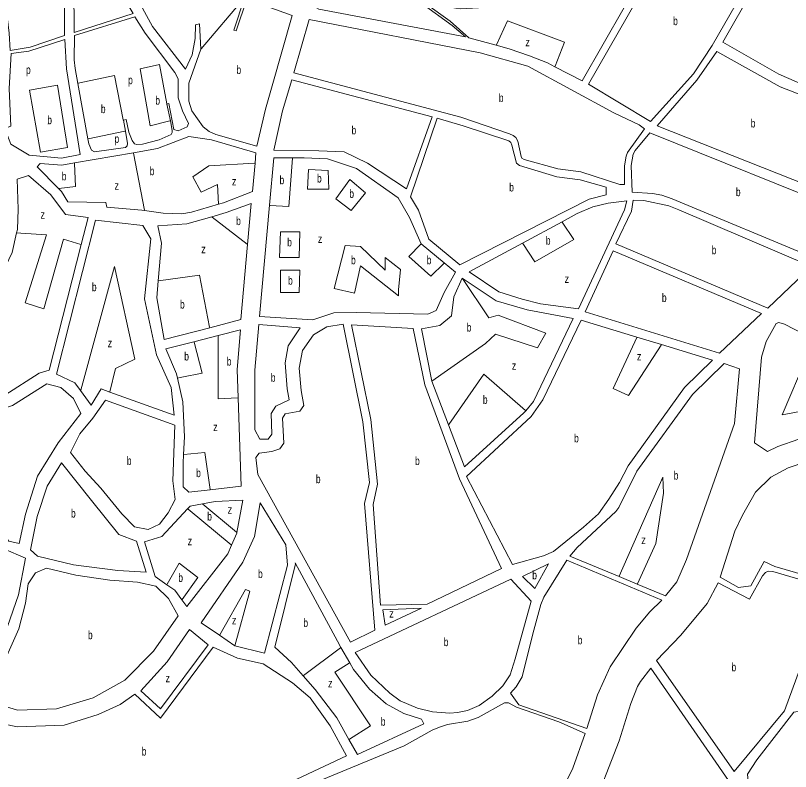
# Model space of a CAD drawing. Extents: x 639657 to 671642, y 222838 to 252123.
# Drawn here: x 646316 to 647241, y 238112 to 239014 of the extents above; entities that cross this region are included whole.
import ezdxf

# ---------------------------------------------------------------- set-up
doc = ezdxf.new("R2010")
doc.units = 0
doc.header["$LTSCALE"] = 4
doc.layers.add('1', color=7, linetype='Continuous', lineweight=13)
doc.layers.add('21', color=7, linetype='Continuous', lineweight=13)
doc.layers.add('7', color=7, linetype='Continuous')

msp = doc.modelspace()

# ---------------------------------------------------------------- linework, layer by layer
at = {"layer": '1'}
for p, q in [((646660.09, 238844.56), (646646.063, 238844.591)), ((646598.62, 238804.49), (646601.545, 238838.288))]:
    msp.add_line(p, q, dxfattribs=at)
for points in [[(647063.1, 239135.55), (646973.57, 239159.86), (646954.95, 239102.27), (646947.39, 239083.79), (646937.68, 239067.04), (646925.61, 239051.37), (646909.89, 239038.29), (646887.1, 239029.1), (646868.39, 239023.56), (646846.26, 239022.32), (646804.8, 239028.88), (646834.62, 239007.51), (646856.7, 238987.89), (646889.381, 238978.933)], [(646959.48, 238953.329), (646992.15, 238936.37), (647092.26, 239111.82), (647091.85, 239117.85), (647088.21, 239123.02), (647078.56, 239129.06), (647063.1, 239135.55)], [(646589.09, 239035.87), (646546.35, 239044.8), (646536.05, 239047.62), (646521.88, 239053.68), (646431.76, 239109.6), (646419.33, 239124.25), (646407.32, 239132.89), (646478.99, 239001.32), (646518.62, 238950.26), (646526.61, 238967.44), (646529.88, 238986.78), (646530.35, 239003.12), (646535.08, 239004.4), (646536.94, 238974.29)], [(646622.14, 238930.43), (646645.98, 239014.44), (646591.88, 239034.14), (646579.11, 238995.9), (646576.32, 238996.99), (646589.09, 239035.87)], [(646470.16, 238993.39), (646457.96, 239012.99), (646386.14, 238990.38), (646385.64, 238961.57), (646386.9, 238951.03), (646390.062, 238933.424), (646401.968, 238867.134)], [(646496.38, 238908.39), (646498.75, 238909.24), (646504.69, 238878.27), (646509.63, 238876.75), (646520.38, 238881.45), (646521.9, 238885.53), (646514.84, 238900.82), (646509.73, 238916.31), (646509.78, 238938.67), (646505.72, 238946.42), (646470.16, 238993.39)], [(646889.381, 238978.933), (646905.01, 238974.65), (646929.06, 238966.42), (646950.52, 238957.98), (646959.48, 238953.329)], [(646536.94, 238974.29), (646522.45, 238933.48), (646522.39, 238911.98), (646526.02, 238900.79), (646539.51, 238881.4), (646546.8, 238875.79), (646554.74, 238872.55), (646603.48, 238858.44), (646614.12, 238902.49), (646622.14, 238930.43)], [(646444.34, 238889.39), (646447.56, 238890.45), (646450.75, 238875.18), (646454.8, 238865.28), (646457.8, 238861.19), (646460.59, 238860.32), (646467.04, 238860.73), (646487.04, 238866.06), (646501.45, 238872.25), (646502.75, 238874.83), (646502.75, 238877.2), (646500.406, 238888.679), (646496.38, 238908.39)], [(646401.968, 238867.134), (646403.01, 238861.33), (646406.21, 238853.8), (646409.86, 238851.85), (646447.05, 238856.92), (646448.99, 238858.85), (646449.42, 238861.64), (646446.727, 238876.353), (646444.34, 238889.39)], [(646601.545, 238838.288), (646602.6, 238850.49), (646549.57, 238866.11), (646522.29, 238869.83), (646485.08, 238855.53), (646456.221, 238850.559), (646385.844, 238838.437)], [(646646.063, 238844.591), (646623.78, 238844.64), (646618.687, 238787.875)], [(646799.94, 238741.87), (646785.83, 238773.51), (646772.35, 238796.98), (646722.8, 238831.93), (646688.02, 238843.41), (646660.09, 238844.56)], [(646385.844, 238838.437), (646370.71, 238835.83), (646344.93, 238837.83), (646341.48, 238833.97), (646366.92, 238808.015)], [(646316.936, 238755.15), (646317.79, 238758.98), (646318.71, 238783.48), (646317.5, 238818.96), (646331.27, 238823.44), (646357.86, 238800.58), (646375.42, 238776.89)], [(646366.92, 238808.015), (646370.63, 238804.23), (646378.12, 238792.17), (646423.24, 238791.19), (646424.52, 238785.6), (646466.41, 238782.05), (646469.564, 238781.585)], [(646557.79, 238789.079), (646563.77, 238790.82), (646598.62, 238804.49)], [(647042.47, 238782.5), (647045.29, 238793.25), (647022.94, 238790.51), (647004.88, 238786.25), (646986.17, 238778.13), (646967.967, 238768.323), (646920.636, 238742.825)], [(646469.564, 238781.585), (646491.76, 238778.32), (646514.1, 238777.84), (646525.71, 238779.74), (646557.79, 238789.079)], [(646549.895, 238774.278), (646567.11, 238779.21), (646596.78, 238789.88), (646592.416, 238741.044)], [(646618.687, 238787.875), (646606.77, 238655.05), (646670.36, 238651.24), (646695.74, 238659.56), (646722.38, 238659.93), (646807.68, 238658), (646817.58, 238662.49), (646827.3, 238683.75), (646840.68, 238708.01), (646827.315, 238719.118), (646799.94, 238741.87)], [(646375.42, 238776.89), (646402.27, 238773.17), (646394.096, 238741.133)], [(646489.87, 238742.85), (646485.41, 238763.28), (646520.23, 238765.78), (646549.895, 238774.278)], [(646920.636, 238742.825), (646857.07, 238708.58), (646892.68, 238684.83), (646920.37, 238675.95), (646942.27, 238670.3), (646987.81, 238664.17), (647042.47, 238782.5)], [(646393.215, 238566.764), (646386.53, 238575.85), (646364.64, 238586.44), (646411.08, 238770.35), (646467.36, 238763.76), (646476.99, 238747.83), (646469.73, 238676.47), (646483.96, 238609.57), (646501.48, 238570.4)], [(646394.096, 238741.133), (646355.84, 238591.19), (646343.79, 238587.57), (646302.9, 238561.23), (646293.65, 238559.75), (646242.58, 238587.83), (646311.7, 238731.69), (646316.936, 238755.15)], [(646547.353, 238641.782), (646493.03, 238627.61), (646484.13, 238677.29), (646485.909, 238697.61), (646489.87, 238742.85)], [(646592.416, 238741.044), (646584.41, 238651.45), (646547.353, 238641.782)], [(646812.64, 238578.01), (646800.12, 238640.39), (646822.04, 238644.42), (646836.04, 238655.99), (646838.89, 238678.78), (646848.61, 238700.9)], [(646848.61, 238700.9), (646889.37, 238673.92), (646926.51, 238663.08), (646981.28, 238652.85), (646933.76, 238553.63), (646924.685, 238542.685)], [(647057.392, 238630.646), (646990.94, 238650.89), (646944.94, 238555.75), (646930.92, 238536.01), (646854.03, 238464.18)], [(646583.95, 238639.42), (646557.629, 238632.603), (646528.634, 238625.093)], [(646581.296, 238558.196), (646580.18, 238592.13), (646583.95, 238639.42)], [(646854.03, 238464.18), (646908.65, 238359.12), (646945.74, 238369.57), (646957.79, 238374.7), (646993.74, 238403.85), (647011.4, 238419.72), (647023.91, 238437.1), (647036.42, 238457.06), (647046.79, 238477.03), (647114.28, 238570.39), (647147.45, 238603.21), (647086.813, 238621.683), (647057.392, 238630.646)], [(646528.634, 238625.093), (646495.15, 238616.42), (646507.75, 238586.72), (646508.916, 238581.608)], [(647173.68, 238527.46), (647179.86, 238592.81), (647161.62, 238599.09), (647123.5, 238561.99), (647057.3, 238470.56), (647035.92, 238427.39), (647032.25, 238422.67), (646986.16, 238379.36), (646977.32, 238369.06), (647036.107, 238344.742), (647057.784, 238335.776)], [(646508.916, 238581.608), (646515.4, 238553.17), (646517.23, 238511.46), (646516.159, 238490.474)], [(646924.685, 238542.685), (646922.55, 238540.11), (646851.69, 238475.79), (646832.591, 238525.785), (646812.697, 238577.86), (646812.64, 238578.01)], [(646428.24, 238564.899), (646417.67, 238568.68), (646406.02, 238549.36), (646393.215, 238566.764)], [(646501.48, 238570.4), (646504.83, 238537.5), (646428.24, 238564.899)], [(646547.896, 238448.442), (646584.76, 238452.81), (646581.296, 238558.196)], [(647057.784, 238335.776), (647091.28, 238321.92), (647104.86, 238338.65), (647116.54, 238365.07), (647173.68, 238527.46)], [(646516.159, 238490.474), (646515.64, 238480.29), (646515.78, 238451.91), (646522.64, 238445.45), (646547.896, 238448.442)], [(646161.862, 238385.204), (646231.91, 238222.84), (646271.32, 238239.97), (646305.83, 238285.23), (646319.04, 238323.02), (646327.53, 238366.63), (646301.56, 238378.09), (646261.31, 238433.01), (646248.823, 238442.967)], [(646538.633, 238431.611), (646553.77, 238434.62), (646587.08, 238436.04), (646579.815, 238397.276)], [(646469.41, 238386.47), (646490.07, 238392.61), (646521.02, 238425.619)], [(646521.02, 238425.619), (646523.89, 238428.68), (646538.633, 238431.611)], [(646579.815, 238397.276), (646579.67, 238396.5), (646573.407, 238382.323)], [(646496.214, 238335.174), (646482.201, 238345.095), (646469.41, 238386.47)], [(646573.407, 238382.323), (646568.86, 238372.03), (646519.92, 238308.95), (646513.961, 238317.089)], [(646649.2, 238361.07), (646649.63, 238360.21), (646625.29, 238260.75), (646645.01, 238242.21), (646658.838, 238226.514)], [(646703.986, 238260.391), (646699.87, 238267.65), (646649.2, 238361.07)], [(646513.961, 238317.089), (646505.57, 238328.55), (646496.214, 238335.174)], [(646244.79, 238204.57), (646258.27, 238183.69), (646276.73, 238174.4), (646317.53, 238165.48), (646373.84, 238167.69), (646414.27, 238180.05), (646440.31, 238192.02), (646457.96, 238204.65), (646488.83, 238175.77), (646551.37, 238260.51), (646580.56, 238247.54), (646611.27, 238240.79), (646646.02, 238217.92), (646667.24, 238200.24), (646691.22, 238166.86), (646710.67, 238130.92), (646644.62, 238099.71), (646584.39, 238078.8), (646513.66, 238064.59), (646440.38, 238063.06), (646395.454, 238070.778)], [(646713.638, 238150.41), (646723.78, 238132.39), (646803.17, 238168.94), (646800.39, 238174.53), (646779.14, 238181.47), (646758.12, 238193.13), (646738.18, 238210.38), (646718.91, 238234.07), (646714.537, 238241.782), (646703.986, 238260.391)], [(646658.838, 238226.514), (646673.29, 238210.11), (646699.19, 238176.08), (646713.638, 238150.41)], [(646619.63, 238076.99), (646779.46, 238142.99), (646812.82, 238161.39), (646821.85, 238165.02), (646831.1, 238168.44), (646855.61, 238172.46), (646867.65, 238176.51), (646899.28, 238194.27), (646904.01, 238194.05), (646913.67, 238189.08), (646964.32, 238171.33), (646995.66, 238157.7), (646980.71, 238116.04), (646964.51, 238082.98)], [(647284.807, 238185.616), (647283.59, 238186.05), (647267.48, 238186.74), (647244.7, 238182.93), (647200.5, 238126.08), (647189.28, 238108.91), (647190.95, 238092.14), (647211.31, 238075.33), (647251.19, 238048.79), (647259.12, 238042.11), (647265.99, 238041.66), (647271.16, 238045.08)]]:
    msp.add_lwpolyline(points, dxfattribs=at)
for points in [[(646328.46, 239134.59), (646284.86, 239143.09), (646287.58, 239112.98), (646305.81, 239010.16), (646308.14, 238993.38), (646309.38, 238972.52), (646333.02, 238976.54), (646373.89, 238990.41), (646374.03, 239048.47), (646374.69, 239055.99), (646377.93, 239063.51), (646388.69, 239071.22), (646424.4, 239084.25), (646394.86, 239133.99), (646391.64, 239135.94), (646388.2, 239135.95), (646376.59, 239133.61), (646348.44, 239132.18)], [(646999.57, 238932.55), (647073.38, 238888.08), (647124.86, 238944.73), (647147.28, 238978.66), (647204.66, 239078.31), (647105.92, 239117.68)], [(647285.95, 238928.88), (647240.39, 239110.71), (647232.44, 239109.44), (647159.75, 238982.71), (647226.69, 238944.5), (647280.78, 238920.72)], [(646455.82, 239016.65), (646385.71, 238994.25), (646385.2, 239049.94), (646386.29, 239053.6), (646388.66, 239056.81), (646393.18, 239059.6), (646417.69, 239067.06), (646424.79, 239067.04), (646428, 239063.81)], [(646852.62, 238988.76), (646836.75, 239002.35), (646800.72, 239028.89), (646765.93, 239035.86), (646752.4, 239036.53), (646695.27, 239046.78), (646687.53, 239044.44), (646681.07, 239040.37), (646672.67, 239032.01), (646671.58, 239027.92), (646672.01, 239025.13), (646677.59, 239022.1)], [(646870.19, 238969.79), (646665.95, 239009.66), (646647.75, 238946.06), (646847.23, 238893.08), (646905.19, 238873.37), (646909.48, 238871.21), (646912.7, 238868.84), (646915.05, 238864.53), (646919.09, 238846.03), (646919.94, 238844.09), (646922.73, 238842.36), (646963.1, 238831.51), (646990.59, 238827.79), (647036.96, 238812.62), (647042.55, 238812.82), (647042.6, 238834.97), (647044.35, 238846.58), (647046.3, 238850.87), (647066.35, 238879.21), (647059.91, 238883.74), (647029.66, 238898.22), (646927.31, 238953.74)], [(646376.58, 238950.63), (646374.52, 238985.9), (646331.29, 238972.03), (646310.44, 238968.86), (646307.98, 238927.37), (646310.01, 238882.43), (646302.7, 238879.66), (646310.17, 238860.72), (646331.84, 238847.54), (646370.3, 238844.22), (646392.66, 238848.67)], [(647320.87, 238794.61), (647293.84, 238903.91), (647228.38, 238929.22), (647152.85, 238971.55), (647128.71, 238937.2), (647081.53, 238882.9), (647315.92, 238790.1)], [(646812.85, 238893.6), (646645.37, 238937.68), (646634.1, 238900.51), (646623.88, 238853.66), (646677.6, 238853.09), (646707.89, 238851.73), (646735.79, 238838.11), (646782.13, 238807.46)], [(646850, 238882.54), (646818.86, 238891.87), (646787.04, 238797.98), (646796.46, 238782.27), (646808.83, 238747.4), (646845.92, 238716.99), (647000.18, 238795.08), (647020.6, 238800.19), (647020.62, 238809.44), (646989.49, 238818.33), (646961.78, 238821.84), (646917.13, 238835.28), (646913.48, 238838.09), (646907.95, 238859.6), (646906.67, 238862.83), (646904.31, 238864.99)], [(647273.43, 238723.11), (647317.58, 238768.17), (647312.02, 238778.28), (647072.91, 238874.53), (647055.25, 238853.29), (647052.87, 238848.78), (647050.48, 238835.23), (647051.69, 238803.62), (647075.96, 238802.06), (647086.92, 238799.88), (647099.58, 238795.55)], [(647213.78, 238665.19), (647265.89, 238714.96), (647107.5, 238782.63), (647095.26, 238787.18), (647065.63, 238793.48), (647052.74, 238793.94), (647050.77, 238780.83), (647032.2, 238741.96)], [(647156.06, 238611.58), (647206.03, 238658.76), (647028.96, 238733.58), (646995.69, 238660.77)], [(646601.45, 238591), (646606.1, 238645.81), (646655.3, 238641.6), (646641.06, 238620.14), (646637.57, 238599.72), (646639.86, 238568.76), (646642.19, 238555.64), (646626.48, 238548.16), (646620.87, 238539.36), (646621.67, 238514.85), (646617.36, 238508.84), (646607.26, 238508.86), (646601.27, 238520.06)], [(646730.22, 238529.41), (646706.88, 238645.99), (646687.1, 238642.81), (646671.18, 238633.18), (646658.24, 238614.51), (646654.32, 238593.66), (646656.61, 238566.78), (646659.79, 238549.15), (646655.05, 238542.28), (646637.63, 238538.88), (646634.18, 238533.95), (646636.04, 238504.06), (646631.29, 238497.19), (646621.61, 238493.99), (646606.35, 238492.1), (646602.47, 238486.95), (646604.78, 238466.52), (646715.34, 238266.54), (646744.6, 238280.87), (646732.33, 238432.02), (646737.98, 238456.94)], [(646739.68, 238532.18), (646716.76, 238645.11), (646790.45, 238640.84), (646804.25, 238573.73), (646845.64, 238461.4), (646895.64, 238354.43), (646806.78, 238311.88), (646751.13, 238310.73), (646742.64, 238430.92), (646747.86, 238455.2)], [(647336.7, 238592.87), (647233.71, 238646.22), (647226.84, 238647.96), (647223.61, 238646.68), (647211.53, 238625.42), (647205.89, 238606.73), (647197.69, 238504.62), (647213.34, 238494.26), (647225.6, 238500.25), (647250.55, 238509.01), (647279.78, 238513.24), (647308.13, 238511.23)], [(646284.16, 238546.23), (646273.64, 238550.56), (646244.62, 238461), (646265.84, 238442.03), (646307.6, 238387.1), (646320.06, 238384.28), (646327.46, 238419.51), (646341.97, 238464.83), (646366.36, 238504.32), (646393.74, 238539.5), (646384.98, 238557.15), (646369.75, 238570.3), (646353, 238574.86), (646312.11, 238548.96), (646297.7, 238544.05)], [(646505.66, 238525.46), (646423.01, 238555.34), (646407.69, 238533.88), (646392.39, 238515), (646381.16, 238493.1), (646398.72, 238470.49), (646417.36, 238450.23), (646442.64, 238419.64), (646457.43, 238404.34), (646473.75, 238400.86), (646487.3, 238407.49), (646497.87, 238421), (646506.29, 238436.67), (646503.56, 238459.04)], [(646406.15, 238435.43), (646370.38, 238480.66), (646353.55, 238452.76), (646341.42, 238416.68), (646333.58, 238376.72), (646341.72, 238369.17), (646384.89, 238358.96), (646437.52, 238351.94), (646471.68, 238349.92), (646460.17, 238387.14), (646438.92, 238394.93)], [(647313.09, 238436.62), (647317.72, 238479.82), (647299.25, 238483.52), (647282.93, 238484.42), (647260.36, 238482.11), (647238, 238474.42), (647217.13, 238463.29), (647199.04, 238445.7), (647183.5, 238418.22), (647174.21, 238399.11), (647156.87, 238344.12), (647178.75, 238331.81), (647193.15, 238333.71), (647209.34, 238362.91), (647221.79, 238356.86), (647286.41, 238338.21), (647304.19, 238401.81)], [(646577.38, 238262.38), (646612.6, 238253.47), (646640.38, 238358.3), (646638.08, 238382.81), (646607.49, 238432.76), (646600.94, 238392.8), (646586.89, 238362.09), (646537.06, 238289.78), (646559.096, 238274.805)], [(647087.19, 238316.77), (646973.66, 238364.34), (646946.04, 238320.34), (646942.79, 238311.54), (646933.03, 238276.31), (646920.21, 238225.18), (646913.3, 238213.16), (646906.41, 238205.65), (646916.47, 238191.87), (646997.61, 238163.72), (647010.18, 238203.67), (647025.31, 238236.95), (647056.37, 238283.31), (647072.76, 238302.83)], [(646920.892, 238344.978), (646951.692, 238359.888), (646935.442, 238330.421)], [(646480.24, 238255.97), (646509.57, 238297.8), (646498.24, 238318.68), (646483.24, 238333.55), (646461.12, 238338.34), (646428.03, 238340.36), (646387.65, 238346.48), (646352.43, 238354.75), (646339.52, 238349.4), (646330.68, 238336.32), (646327.39, 238313.11), (646319.36, 238282.4), (646306.81, 238253.84), (646289.98, 238228.31), (646270.38, 238209.23), (646273.14, 238199.12), (646318.02, 238185.46), (646364.65, 238186.84), (646408.31, 238200.06), (646445.97, 238221.23)], [(647080.55, 238244.77), (647173.43, 238112.33), (647233.57, 238184.63), (647271.88, 238288.8), (647284.46, 238331.98), (647219.63, 238350.84), (647214.04, 238351.29), (647210.81, 238349.79), (647207.37, 238345.71), (647191.61, 238318.02), (647154.49, 238337.46), (647141.1, 238312.55), (647109.85, 238275.01)], [(646911.89, 238246.69), (646931.2, 238315.65), (646906.78, 238341.94), (646720.89, 238254.06), (646739.73, 238227.14), (646762.45, 238205.58), (646774.88, 238196.74), (646795.27, 238187.87), (646813.52, 238183.31), (646833.93, 238181.76), (646843.17, 238182.59), (646855.21, 238184.93), (646869.19, 238190.91), (646884.48, 238202.05), (646897.41, 238214.49), (646906.04, 238227.58)], [(646753.877, 238305.029), (646800.364, 238307.051), (646756.692, 238286.729)], [(646465.266, 238208.344), (646488.566, 238187.151), (646545.441, 238263.359), (646523.098, 238281.648), (646496.691, 238243.036)], [(647088.01, 237979.2), (647111.46, 238005.66), (647166.52, 238101.6), (647074.08, 238235.54), (647061.79, 238219.66), (647058.12, 238213.65), (647050.11, 238193.25), (647036.24, 238148.79), (647002.48, 238062.03), (646974.42, 238019.33), (646995.44, 238003.15), (647055.2, 237953.14)]]:
    msp.add_lwpolyline(points, close=True, dxfattribs=at)
at = {"layer": '21'}
for points in [[(646536.94, 238974.29), (646537.363, 238974.79), (646588.667, 239035.37), (646589.09, 239035.87)], [(646889.381, 238978.933), (646889.613, 238979.433), (646902.944, 239008.16), (646970.991, 238982.757), (646959.676, 238953.829), (646959.48, 238953.329)], [(646496.38, 238908.39), (646496.287, 238908.89), (646487.553, 238955.83), (646464.194, 238950.749), (646476.381, 238882.67), (646499.906, 238888.554), (646500.406, 238888.679)], [(646444.34, 238889.39), (646444.24, 238889.89), (646433.725, 238942.62), (646390.562, 238933.529), (646390.062, 238933.424)], [(646401.968, 238867.134), (646402.468, 238867.237), (646446.227, 238876.25), (646446.727, 238876.353)], [(646469.564, 238781.585), (646469.467, 238782.086), (646456.318, 238850.059), (646456.221, 238850.559)], [(646646.063, 238844.591), (646646.027, 238844.091), (646641.926, 238786.651), (646619.187, 238787.849), (646618.687, 238787.875)], [(646366.92, 238808.015), (646367.42, 238808.078), (646387.006, 238810.527), (646385.865, 238837.937), (646385.844, 238838.437)], [(646557.79, 238789.079), (646556.616, 238812.559), (646537.319, 238803.415), (646527.163, 238821.704), (646546.46, 238834.914), (646601.044, 238838.257), (646601.545, 238838.288)], [(646549.895, 238774.278), (646550.395, 238773.887), (646591.916, 238741.435), (646592.416, 238741.044)], [(646920.636, 238742.825), (646920.969, 238742.325), (646935.442, 238720.604), (646982.161, 238747.023), (646968.3, 238767.823), (646967.967, 238768.323)], [(646394.096, 238741.133), (646393.596, 238741.283), (646372.788, 238747.529), (646349.428, 238664.209), (646327.084, 238671.321), (646352.475, 238752.61), (646321.935, 238754.793), (646316.936, 238755.15)], [(646799.94, 238741.87), (646799.452, 238741.37), (646785.129, 238726.701), (646811.536, 238703.33), (646826.815, 238718.618), (646827.315, 238719.118)], [(646428.24, 238564.899), (646428.355, 238565.399), (646434.741, 238593.082), (646458.1, 238604.259), (646433.725, 238715.014), (646393.352, 238567.264), (646393.215, 238566.764)], [(646485.909, 238697.61), (646486.409, 238697.678), (646535.285, 238704.346), (646547.257, 238642.282), (646547.353, 238641.782)], [(646812.697, 238577.86), (646876.536, 238623.058), (646888.723, 238634.236), (646938.489, 238617.978), (646948.645, 238635.252), (646891.77, 238656.59), (646880.598, 238653.542), (646848.948, 238700.4), (646848.61, 238700.9)], [(646557.629, 238632.603), (646557.629, 238632.103), (646557.629, 238557.012), (646580.796, 238558.171), (646581.296, 238558.196)], [(647057.392, 238630.646), (647057.16, 238630.146), (647028.88, 238569.205), (647047.161, 238561.076), (647086.486, 238621.183), (647086.813, 238621.683)], [(646528.634, 238625.093), (646528.763, 238624.593), (646538.332, 238587.495), (646513.916, 238582.609), (646508.916, 238581.608)], [(646832.591, 238525.785), (646832.936, 238526.285), (646874.505, 238586.479), (646924.185, 238543.121), (646924.685, 238542.685)], [(646516.159, 238490.474), (646516.66, 238490.524), (646541.379, 238492.997), (646547.823, 238448.942), (646547.896, 238448.442)], [(647057.784, 238335.776), (647058.012, 238336.276), (647079.992, 238384.484), (647089.114, 238444.22), (647088.285, 238463.302), (647036.327, 238345.242), (647036.107, 238344.742)], [(646521.02, 238425.619), (646521.52, 238425.206), (646572.907, 238382.736), (646573.407, 238382.323)], [(646538.633, 238431.611), (646539.133, 238431.194), (646579.315, 238397.693), (646579.815, 238397.276)], [(646496.214, 238335.174), (646496.5, 238335.674), (646510.91, 238360.904), (646533.254, 238343.63), (646514.324, 238317.59), (646513.961, 238317.089)], [(646577.38, 238262.38), (646595.207, 238327.373), (646590.129, 238329.405), (646559.38, 238275.305), (646559.096, 238274.805)], [(646703.986, 238260.391), (646703.359, 238259.92), (646659.338, 238226.889), (646658.838, 238226.514)], [(646713.638, 238150.41), (646714.138, 238150.728), (646739.426, 238166.829), (646696.77, 238230.843), (646714.037, 238241.474), (646714.537, 238241.782)]]:
    msp.add_lwpolyline(points, dxfattribs=at)
for points in [[(646377.775, 238856.962), (646365.678, 238931.443), (646332.162, 238925.347), (646345.366, 238851.171)], [(646665.396, 238830.619), (646664.27, 238806.973), (646689.661, 238806.973), (646688.645, 238829.327)], [(646714.528, 238818.826), (646697.786, 238795.796), (646716.067, 238781.57), (646733.333, 238802.908)], [(646632.024, 238756.168), (646655.129, 238756.168), (646654.114, 238725.685), (646630.754, 238725.685)], [(646696.149, 238688.654), (646708.957, 238739.91), (646727.239, 238738.894), (646756.692, 238710.443), (646756.692, 238725.685), (646774.973, 238711.459), (646772.942, 238687.073), (646772.942, 238679.96), (646727.239, 238715.524), (646720.129, 238683.008)], [(646631.77, 238710.443), (646655.129, 238710.443), (646654.114, 238684.025), (646631.77, 238684.025)], [(647260.413, 238608.048), (647278.19, 238591.071), (647258.287, 238542.951), (647230.921, 238537.973)]]:
    msp.add_lwpolyline(points, close=True, dxfattribs=at)

# ---------------------------------------------------------------- texts
at = {"layer": '7'}
for s, width, p in [('b', 0.75, (647100.599, 239002.88)), ('z', 0.8, (646924.272, 238977.677)), ('p', 0.75, (646328.1, 238944.653)), ('b', 0.75, (646579.319, 238944.611)), ('p', 0.75, (646450.004, 238932.42)), ('b', 0.75, (646482.475, 238908.073)), ('b', 0.75, (646892.536, 238911.14)), ('b', 0.75, (646417.475, 238897.912)), ('b', 0.75, (646353.491, 238884.703)), ('b', 0.75, (647193.16, 238880.825)), ('b', 0.75, (646716.678, 238872.57)), ('p', 0.75, (646433.725, 238862.348)), ('b', 0.75, (646475.854, 238823.835)), ('b', 0.75, (646370.756, 238817.64)), ('b', 0.75, (646630.754, 238813.069)), ('b', 0.75, (646675.442, 238815.102)), ('z', 0.8, (646433.725, 238806.463)), ('z', 0.8, (646573.882, 238811.543)), ('b', 0.75, (646904.918, 238804.43)), ('b', 0.75, (646714.036, 238796.812)), ('b', 0.75, (647175.506, 238798.82)), ('z', 0.8, (646345.366, 238771.915)), ('b', 0.75, (646578.957, 238764.296)), ('b', 0.75, (646639.895, 238738.894)), ('z', 0.8, (646676.457, 238742.958)), ('b', 0.75, (646948.645, 238740.926)), ('z', 0.8, (646537.316, 238730.765)), ('b', 0.75, (647146.611, 238729.565)), ('b', 0.75, (646716.067, 238717.556)), ('b', 0.75, (646806.458, 238717.556)), ('b', 0.75, (646640.911, 238693.169)), ('z', 0.8, (646970.989, 238695.202)), ('b', 0.75, (646406.775, 238685.424)), ('b', 0.75, (647087.205, 238672.58)), ('b', 0.75, (646511.926, 238664.718)), ('b', 0.75, (646854.192, 238637.284)), ('z', 0.8, (646425.601, 238618.484)), ('b', 0.75, (646517.004, 238602.736)), ('z', 0.8, (647057.317, 238602.736)), ('b', 0.75, (646567.785, 238596.64)), ('z', 0.8, (646908.02, 238591.559)), ('b', 0.75, (646620.321, 238577.325)), ('b', 0.75, (646873.489, 238550.915)), ('z', 0.8, (646551.535, 238518.4)), ('b', 0.75, (646982.372, 238505.005)), ('b', 0.75, (646448.486, 238478.1)), ('b', 0.75, (646792.499, 238477.92)), ('b', 0.75, (646531.223, 238463.53)), ('b', 0.75, (647101.22, 238460.505)), ('b', 0.75, (646674.138, 238456.265)), ('b', 0.75, (646381.797, 238415.29)), ('z', 0.8, (646568.801, 238419.838)), ('b', 0.75, (646544.426, 238411.709)), ('z', 0.8, (646521.066, 238382.242)), ('z', 0.8, (647062.577, 238383.654)), ('b', 0.75, (646509.894, 238338.55)), ('b', 0.75, (646605.085, 238343.115)), ('b', 0.75, (646932.395, 238341.598)), ('z', 0.8, (646761.77, 238295.874)), ('z', 0.8, (646573.879, 238287.745)), ('b', 0.75, (646659.192, 238284.697)), ('b', 0.75, (646402.054, 238270.105)), ('b', 0.75, (646986.702, 238264.03)), ('b', 0.75, (646826.752, 238261.85)), ('b', 0.75, (647170.28, 238231.81)), ('z', 0.8, (646494.66, 238218.65)), ('z', 0.8, (646688.645, 238212.553)), ('b', 0.75, (646751.614, 238166.829)), ('b', 0.75, (646466.223, 238131.265))]:
    msp.add_text(s, height=10, dxfattribs=dict(at, width=width)).set_placement(p)

doc.saveas('drawing.dxf')
